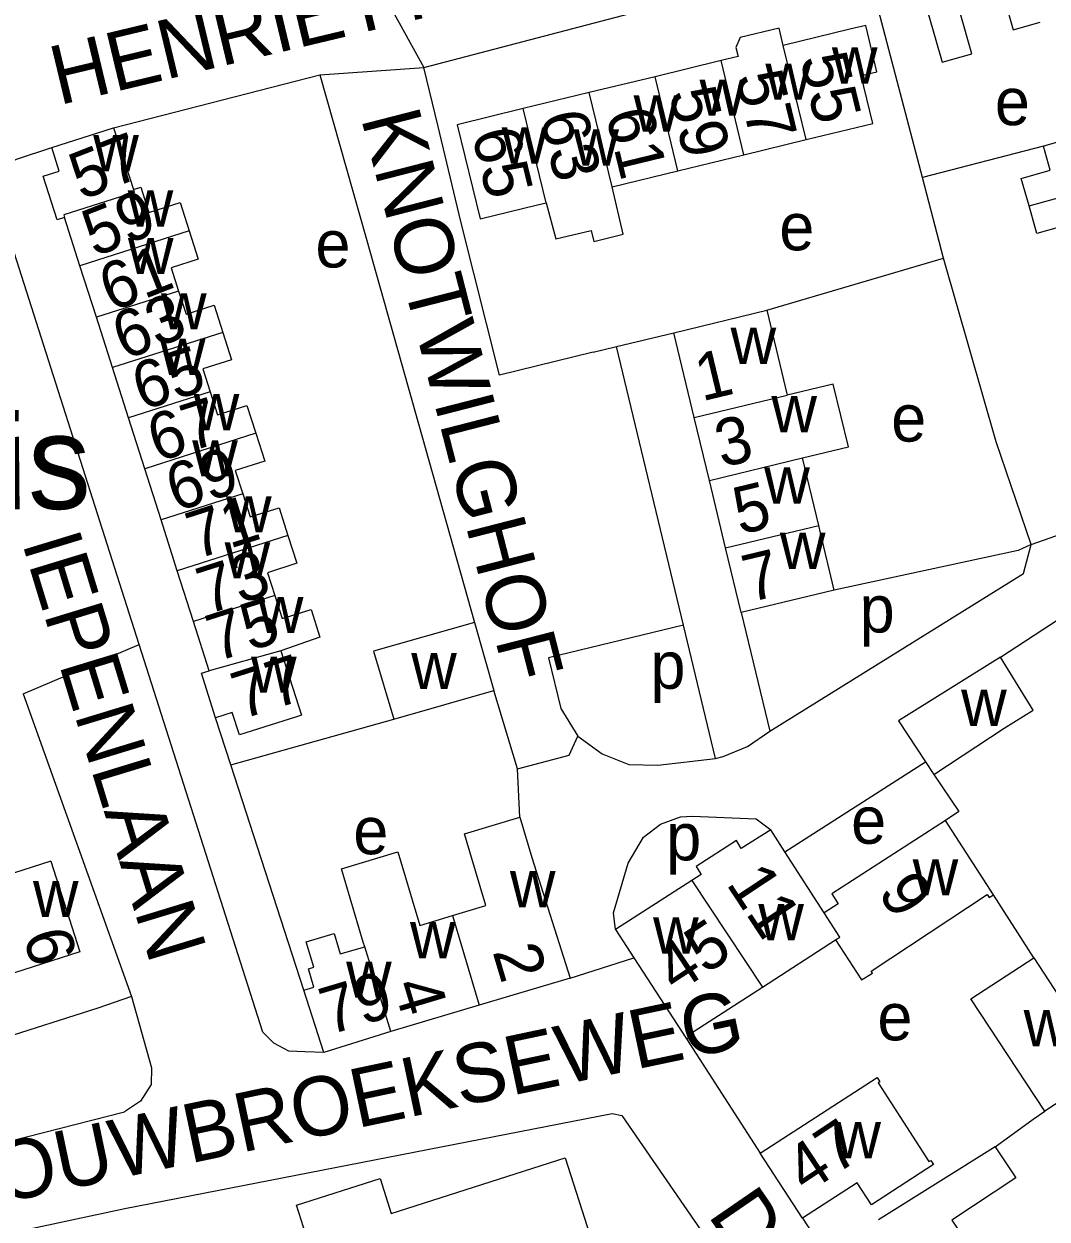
# Model space of a CAD drawing. Extents: x 159261 to 160849, y 382514 to 384534.
# Drawn here: x 160183.5 to 160270.2, y 383463.4 to 383564.7 of the extents above; entities that cross this region are included whole.
import ezdxf

# ---------------------------------------------------------------- set-up
doc = ezdxf.new("R2010")
doc.units = 0
for name, color, linetype in [('BLT_Basislijn', 7, 'Continuous'), ('BLT_Bebouwing', 7, 'Continuous'), ('BLT_Bebouwing_beschrifting', 7, 'Continuous'), ('BLT_Centroide', 7, 'Continuous'), ('BLT_Huisnummer', 7, 'Continuous'), ('BLT_Huisnummer_ tussenligend', 7, 'Continuous'), ('BLT_Huisnummer_zonder_bebouwing', 7, 'Continuous'), ('BLT_Onderverdeling_panden', 7, 'Continuous'), ('BLT_Straatnaam', 7, 'Continuous'), ('BLT_Vlakafsluiter', 7, 'Continuous')]:
    doc.layers.add(name, color=color, linetype=linetype)

msp = doc.modelspace()

# ---------------------------------------------------------------- linework, layer by layer
at = {"layer": 'BLT_Basislijn'}
for p, q in [((160259.64, 383551.69), (160254.62, 383570.81)), ((160191.06, 383555.9), (160208.55, 383560.4)), ((160269.9, 383554.34), (160259.64, 383551.69)), ((160261.44, 383544.86), (160259.64, 383551.69)), ((160246.46, 383540.43), (160261.44, 383544.86)), ((160233.71, 383537.35), (160238.57, 383538.53)), ((160231.72, 383536.87), (160233.71, 383537.35)), ((160239.39, 383513.74), (160233.71, 383537.35)), ((160268.86, 383520.57), (160277.76, 383523.68)), ((160268.22, 383518.1), (160268.86, 383520.57)), ((160246.7, 383504.74), (160268.22, 383518.1)), ((160244.27, 383514.8), (160246.7, 383504.74)), ((160266.28, 383511.01), (160271.25, 383514.26)), ((160242.11, 383502.43), (160239.39, 383513.74)), ((160225.32, 383501.55), (160223.32, 383508.2)), ((160183.4, 383507.92), (160192.57, 383482.25)), ((160201.01, 383501.89), (160199.72, 383505.87)), ((160201.01, 383501.89), (160214.82, 383505.77)), ((160247.98, 383494.52), (160259.9, 383502.14)), ((160207.2, 383482.77), (160201.01, 383501.89)), ((160225.52, 383497.45), (160225.32, 383501.55)), ((160269.1, 383485.53), (160265.67, 383490.87)), ((160229.77, 383483.81), (160235.17, 383485.53)), ((160192.57, 383482.25), (160189.73, 383481.26)), ((160189.73, 383481.26), (160167.88, 383474.28)), ((160239.63, 383478.65), (160245.9, 383468.97)), ((160182.34, 383470), (160192, 383472.48)), ((160265.81, 383469.5), (160269.04, 383471.84)), ((160269.04, 383471.84), (160270.03, 383472.52)), ((160249.49, 383463.44), (160251.5, 383460.38))]:
    msp.add_line(p, q, dxfattribs=at)
for points in [[(160217.36, 383561.03), (160254.62, 383570.81)], [(160231.72, 383536.87), (160223.79, 383534.93), (160220.51, 383547.95), (160218.59, 383556.01), (160217.36, 383561.03)], [(160208.55, 383560.4), (160212.47, 383546.55), (160221.67, 383513.97)], [(160193.22, 383512.08), (160180.96, 383550.48), (160180.92, 383551.43), (160181.25, 383552.21), (160181.95, 383552.86), (160182.82, 383553.25), (160185.82, 383554.23)], [(160268.86, 383520.57), (160265.9, 383529.29), (160261.44, 383544.86)], [(160268.86, 383520.57), (160267.77, 383520.07), (160252.17, 383516.7)], [(160239.39, 383513.74), (160227.95, 383510.96), (160229, 383506.67), (160230.44, 383504.33)], [(160208.88, 383477.5), (160207.27, 383477.54), (160205.93, 383477.62), (160204.64, 383478.29), (160203.72, 383479.21), (160193.22, 383512.08)], [(160225.32, 383501.55), (160229.69, 383502.72), (160230.44, 383504.33)], [(160230.44, 383504.33), (160232.5, 383502.81), (160234.76, 383501.92), (160237.22, 383501.87), (160242.11, 383502.43)], [(160242.11, 383502.43), (160242.75, 383502.6), (160244.81, 383503.44), (160246.7, 383504.74)], [(160260.61, 383501.06), (160262.73, 383497.94), (160261.6, 383497.18)], [(160233.63, 383487.92), (160233.44, 383489.33), (160234.69, 383493.54), (160236, 383495.75), (160237.44, 383496.86), (160239.14, 383497.48), (160240.15, 383497.55), (160245.55, 383497.31), (160246.78, 383496.39)], [(160192.57, 383482.25), (160194.27, 383476.2), (160194.26, 383474.78), (160193.34, 383473.38), (160192, 383472.48)], [(160183.02, 383462.34), (160192.01, 383464.26), (160233.34, 383472.32), (160234.15, 383472.15), (160251.11, 383447.53)]]:
    msp.add_lwpolyline(points, dxfattribs=at)
at = {"layer": 'BLT_Bebouwing'}
for p, q in [((160242.57, 383561.6), (160236.98, 383560.24)), ((160236.98, 383560.24), (160231.39, 383558.89)), ((160231.39, 383558.89), (160225.8, 383557.53)), ((160191.06, 383555.9), (160192.74, 383550.66)), ((160244.51, 383553.61), (160249.79, 383554.9)), ((160238.92, 383552.26), (160244.51, 383553.61)), ((160233.33, 383550.9), (160238.92, 383552.26)), ((160188.21, 383544.21), (160186.91, 383548.29)), ((160189.61, 383539.84), (160188.21, 383544.21)), ((160190.97, 383535.57), (160189.61, 383539.84)), ((160192.33, 383531.3), (160190.97, 383535.57)), ((160193.71, 383526.99), (160192.33, 383531.3)), ((160241.58, 383526.01), (160240.3, 383531.34)), ((160250.85, 383522.19), (160249.48, 383527.91)), ((160195.09, 383522.66), (160193.71, 383526.99)), ((160242.95, 383520.29), (160241.58, 383526.01)), ((160196.47, 383518.34), (160195.09, 383522.66)), ((160244.27, 383514.8), (160242.95, 383520.29)), ((160197.85, 383514.04), (160196.47, 383518.34)), ((160252.17, 383516.7), (160244.27, 383514.8)), ((160199.18, 383509.87), (160197.85, 383514.04)), ((160221.67, 383513.97), (160223.32, 383508.2)), ((160214.82, 383505.77), (160223.32, 383508.2)), ((160259.9, 383502.14), (160260.61, 383501.06)), ((160225.52, 383497.45), (160226.54, 383494.02)), ((160265.67, 383490.87), (160261.6, 383497.18)), ((160247.98, 383494.52), (160246.78, 383496.39)), ((160226.54, 383494.02), (160229.77, 383483.81)), ((160251.31, 383489.34), (160247.98, 383494.52)), ((160185.74, 383493.71), (160188.2, 383486.02)), ((160240.09, 383492.08), (160233.63, 383487.92)), ((160219.79, 383489.11), (160222.64, 383489.96)), ((160217.03, 383488.28), (160219.79, 383489.11)), ((160233.63, 383487.92), (160235.17, 383485.53)), ((160246.09, 383483.04), (160252.28, 383487.04)), ((160188.2, 383486.02), (160182.66, 383484.25)), ((160235.17, 383485.53), (160239.63, 383478.65)), ((160269.1, 383485.53), (160275.29, 383475.98)), ((160229.77, 383483.81), (160222.06, 383481.51)), ((160208.88, 383477.5), (160207.2, 383482.77)), ((160222.06, 383481.51), (160214.58, 383479.27)), ((160214.58, 383479.27), (160208.88, 383477.5)), ((160275.29, 383475.98), (160270.03, 383472.52)), ((160249.49, 383463.44), (160245.9, 383468.97)), ((160265.81, 383469.5), (160255.91, 383463.3))]:
    msp.add_line(p, q, dxfattribs=at)
for points in [[(160258.34, 383571.81), (160261.33, 383561.47), (160263.85, 383562.18), (160262.85, 383565.65), (160264.78, 383566.21)], [(160264.78, 383566.21), (160266.64, 383566.7), (160267.35, 383564.2), (160269.63, 383564.85)], [(160247.85, 383562.88), (160247.49, 383564.35), (160244.19, 383563.55), (160243.83, 383562.71), (160244.01, 383561.95), (160242.57, 383561.6)], [(160249.79, 383554.9), (160255.44, 383556.27), (160254.68, 383559.4), (160254.46, 383560.33), (160255.79, 383560.66), (160254.84, 383564.58), (160253.5, 383564.26), (160247.85, 383562.88)], [(160225.8, 383557.53), (160220.21, 383556.17), (160222.15, 383548.18), (160227.01, 383549.36), (160227.74, 383549.54)], [(160185.82, 383554.23), (160191.06, 383555.9)], [(160276.93, 383556.33), (160272.12, 383554.97), (160269.9, 383554.34)], [(160186.91, 383548.29), (160186.28, 383548.09), (160185.1, 383551.8), (160186.46, 383552.23), (160185.82, 383554.23)], [(160268.7, 383549.28), (160268.03, 383551.62), (160270.47, 383552.31), (160269.9, 383554.34)], [(160192.74, 383550.66), (160193.37, 383550.86), (160194.05, 383548.72), (160196.71, 383549.57), (160197.48, 383547.17)], [(160227.74, 383549.54), (160228.56, 383546.48), (160231.56, 383547.21), (160231.79, 383546.27), (160234.28, 383546.88), (160233.33, 383550.9)], [(160272.41, 383545.66), (160271.85, 383547.64), (160269.36, 383546.93), (160268.7, 383549.28)], [(160197.48, 383547.17), (160198.25, 383544.76), (160195.95, 383544.03), (160196.58, 383542.06)], [(160196.58, 383542.06), (160197.21, 383540.1), (160199.58, 383540.86), (160200.32, 383538.55)], [(160238.57, 383538.53), (160246.46, 383540.43)], [(160246.46, 383540.43), (160248.19, 383533.24)], [(160200.32, 383538.55), (160201.05, 383536.24), (160198.64, 383535.47), (160199.26, 383533.52)], [(160240.3, 383531.34), (160238.57, 383538.53)], [(160199.26, 383533.52), (160199.88, 383531.57), (160202.37, 383532.36), (160203.13, 383530)], [(160249.48, 383527.91), (160253.37, 383528.85), (160252.09, 383534.18), (160248.19, 383533.24)], [(160203.13, 383530), (160203.88, 383527.64), (160201.38, 383526.84), (160202.01, 383524.87)], [(160202.01, 383524.87), (160202.64, 383522.91), (160205.1, 383523.69), (160205.85, 383521.33)], [(160252.17, 383516.7), (160251, 383521.56), (160250.85, 383522.19)], [(160205.85, 383521.33), (160206.61, 383518.98), (160204.12, 383518.18), (160204.73, 383516.24)], [(160204.73, 383516.24), (160205.35, 383514.3), (160207.81, 383515.06), (160208.54, 383512.71), (160205.25, 383511.55)], [(160221.67, 383513.97), (160213.1, 383511.52), (160214.82, 383505.77)], [(160205.25, 383511.55), (160206.99, 383506.1), (160206.5, 383505.94), (160201.73, 383504.42), (160201.13, 383506.32), (160199.72, 383505.87)], [(160266.28, 383511.01), (160257.61, 383505.63), (160259.9, 383502.14)], [(160260.61, 383501.06), (160266.57, 383505), (160269.04, 383506.53), (160266.28, 383511.01)], [(160199.72, 383505.87), (160198.52, 383509.66), (160199.18, 383509.87)], [(160222.64, 383489.96), (160221.28, 383494.52), (160220.83, 383496.05), (160225.52, 383497.45)], [(160261.6, 383497.18), (160251.96, 383490.94), (160252.5, 383490.1), (160251.31, 383489.34)], [(160246.78, 383496.39), (160244.29, 383494.79), (160243.88, 383495.46), (160240.46, 383493.26), (160240.89, 383492.6), (160240.09, 383492.08)], [(160212.36, 383486.47), (160212.24, 383486.85), (160210.38, 383493.08), (160215.17, 383494.51), (160217.03, 383488.28)], [(160185.74, 383493.71), (160180.98, 383492.19), (160180.27, 383491.96)], [(160252.28, 383487.04), (160254.49, 383483.65), (160255.4, 383484.23), (160255.3, 383484.38), (160265.15, 383490.89), (160265.31, 383490.64), (160265.67, 383490.87)], [(160207.2, 383482.77), (160208.04, 383483.04), (160207.58, 383484.59), (160208.04, 383484.73), (160207.4, 383486.87), (160209.77, 383487.58), (160210.28, 383485.85), (160212.36, 383486.47)], [(160270.03, 383472.52), (160263.74, 383482.06), (160269.1, 383485.53)], [(160239.63, 383478.65), (160239.99, 383478.89), (160239.9, 383479.04), (160246.09, 383483.04)], [(160245.9, 383468.97), (160255.8, 383475.38), (160256.03, 383475.02), (160255.89, 383474.92), (160260.19, 383468.25), (160260.35, 383468.35), (160260.58, 383467.99), (160255.33, 383464.59), (160254.12, 383466.45), (160249.49, 383463.44)], [(160265.81, 383469.5), (160267.56, 383466.86), (160262.15, 383463.27), (160264.17, 383460.23)], [(160214.61, 383463.85), (160229.36, 383468.56), (160233.33, 383456.14), (160236.35, 383457.11), (160238.71, 383449.73)], [(160207.56, 383461.45), (160206.57, 383464.54), (160213.66, 383466.8), (160214.61, 383463.85)]]:
    msp.add_lwpolyline(points, dxfattribs=at)
at = {"layer": 'BLT_Onderverdeling_panden'}
for p, q in [((160249.79, 383554.9), (160247.85, 383562.88)), ((160244.51, 383553.61), (160242.57, 383561.6)), ((160238.92, 383552.26), (160236.98, 383560.24)), ((160233.33, 383550.9), (160231.39, 383558.89)), ((160227.74, 383549.54), (160225.8, 383557.53)), ((160268.7, 383549.28), (160278.17, 383551.96)), ((160197.48, 383547.17), (160188.21, 383544.21)), ((160196.58, 383542.06), (160189.61, 383539.84)), ((160200.32, 383538.55), (160190.97, 383535.57)), ((160199.26, 383533.52), (160192.33, 383531.3)), ((160240.3, 383531.34), (160248.19, 383533.24)), ((160203.13, 383530), (160193.71, 383526.99)), ((160241.58, 383526.01), (160249.48, 383527.91)), ((160202.01, 383524.87), (160195.09, 383522.66)), ((160242.95, 383520.29), (160250.85, 383522.19)), ((160205.85, 383521.33), (160196.47, 383518.34)), ((160204.73, 383516.24), (160197.85, 383514.04)), ((160205.25, 383511.55), (160199.18, 383509.87)), ((160240.09, 383492.08), (160246.09, 383483.04)), ((160219.79, 383489.11), (160222.06, 383481.51)), ((160214.58, 383479.27), (160212.36, 383486.47))]:
    msp.add_line(p, q, dxfattribs=at)
for points in [[(160192.74, 383550.66), (160192.81, 383550.43), (160186.84, 383548.52), (160186.91, 383548.29)], [(160252.28, 383487.04), (160252.64, 383487.27), (160251.31, 383489.34)]]:
    msp.add_lwpolyline(points, dxfattribs=at)
at = {"layer": 'BLT_Vlakafsluiter'}
for p, q in [((160210.89, 383572.74), (160217.36, 383561.03)), ((160208.55, 383560.4), (160217.36, 383561.03)), ((160183.4, 383507.92), (160193.22, 383512.08))]:
    msp.add_line(p, q, dxfattribs=at)

# ---------------------------------------------------------------- texts
at = {"layer": 'BLT_Bebouwing_beschrifting'}
msp.add_text('Gemeenschapshuis', height=8, rotation=0.5505, dxfattribs=at).set_placement((160094.62, 383522.71))
at = {"layer": 'BLT_Centroide'}
for s, p in [('w', (160251.97, 383559.66)), ('w', (160246.33, 383558.28)), ('w', (160240.75, 383556.92)), ('e', (160265.79, 383556.13)), ('w', (160235.16, 383555.58)), ('w', (160223.98, 383552.86)), ('w', (160189.34, 383552.22)), ('w', (160230.05, 383552.7)), ('w', (160192.26, 383547.53)), ('e', (160247.51, 383545.52)), ('e', (160208.18, 383544.06)), ('w', (160192.28, 383543.5)), ('w', (160195.09, 383538.81)), ('w', (160243.38, 383535.88)), ('w', (160194.99, 383534.94)), ('w', (160197.86, 383530.25)), ('w', (160246.84, 383530.09)), ('e', (160257, 383529.3)), ('w', (160197.73, 383526.34)), ('w', (160246.23, 383524.03)), ('w', (160200.6, 383521.59)), ('w', (160247.56, 383518.5)), ('w', (160200.48, 383517.69)), ('w', (160203.3, 383513.06)), ('p', (160254.32, 383513.11)), ('w', (160216.3, 383508.31)), ('p', (160236.58, 383508.34)), ('w', (160202.72, 383508)), ('w', (160262.93, 383505.18)), ('e', (160253.6, 383495.2)), ('e', (160211.39, 383494.31)), ('p', (160237.92, 383493.79)), ('w', (160258.82, 383490.81)), ('w', (160184.23, 383488.98)), ('w', (160224.67, 383489.81)), ('w', (160245.73, 383487.02)), ('w', (160236.81, 383485.88)), ('w', (160216.2, 383485.48)), ('w', (160210.78, 383482.14)), ('e', (160255.83, 383478.53)), ('w', (160268.23, 383478.03)), ('w', (160252.26, 383468.52))]:
    msp.add_text(s, height=4, dxfattribs=at).set_placement(p)
at = {"layer": 'BLT_Huisnummer'}
for s, rotation, p in [('55', 283.6576, (160249.24, 383561.78)), ('59', 283.6508, (160238.12, 383558.87)), ('65', 283.6508, (160221.41, 383555.44)), ('57', 21.4014, (160188.33, 383549.73)), ('61', 21.4014, (160190.87, 383540.27)), ('65', 17.702, (160193.45, 383531.91)), ('1', 13.5281, (160240.94, 383532.7)), ('3', 13.5281, (160242.63, 383527.08)), ('69', 17.7062, (160196.31, 383523.32)), ('73', 17.7109, (160198.95, 383514.61)), ('7', 13.5281, (160244.97, 383515.65)), ('77', 17.7067, (160201.9, 383505.72)), ('6', 285.893, (160183.37, 383487.42)), ('2', 286.6238, (160223.18, 383486.07)), ('79', 16.6132, (160209.3, 383478.96))]:
    msp.add_text(s, height=4, rotation=rotation, dxfattribs=at).set_placement(p)
at = {"layer": 'BLT_Huisnummer_ tussenligend'}
for s, rotation, p in [('57', 283.6576, (160243.77, 383560.26)), ('63', 283.6508, (160227.18, 383556.89)), ('61', 283.6508, (160232.76, 383557.11)), ('59', 21.4014, (160189.43, 383544.92)), ('63', 21.4014, (160191.98, 383536.17)), ('67', 17.702, (160194.75, 383527.53)), ('5', 13.5281, (160244.16, 383521.39)), ('71', 17.7062, (160198.06, 383519.3)), ('75', 17.7109, (160199.77, 383510.61)), ('4', 286.6158, (160214.74, 383483.22))]:
    msp.add_text(s, height=4, rotation=rotation, dxfattribs=at).set_placement(p)
at = {"layer": 'BLT_Huisnummer_zonder_bebouwing'}
for s, rotation, p in [('11', 303.5001, (160242.95, 383491.81)), ('9', 303.5001, (160255.79, 383491.07)), ('45', 33.5001, (160238.76, 383482.43)), ('47', 33.5001, (160249.79, 383465.45))]:
    msp.add_text(s, height=4, rotation=rotation, dxfattribs=at).set_placement(p)
at = {"layer": 'BLT_Straatnaam'}
for s, rotation, p in [('HENRIETTESTRAAT', 13.4629, (160186.43, 383557.81)), ('KNOTWILGHOF', 284.4139, (160212.03, 383556.75)), ('IEPENLAAN', 286.9643, (160183.28, 383520.74)), ('SCHOUWBROEKSEWEG', 11.9132, (160167.73, 383461.79)), ('DRAAIBOOMSTRAAT', 304.5268, (160241.38, 383463.73))]:
    msp.add_text(s, height=5, rotation=rotation, dxfattribs=at).set_placement(p)

doc.saveas('drawing.dxf')
